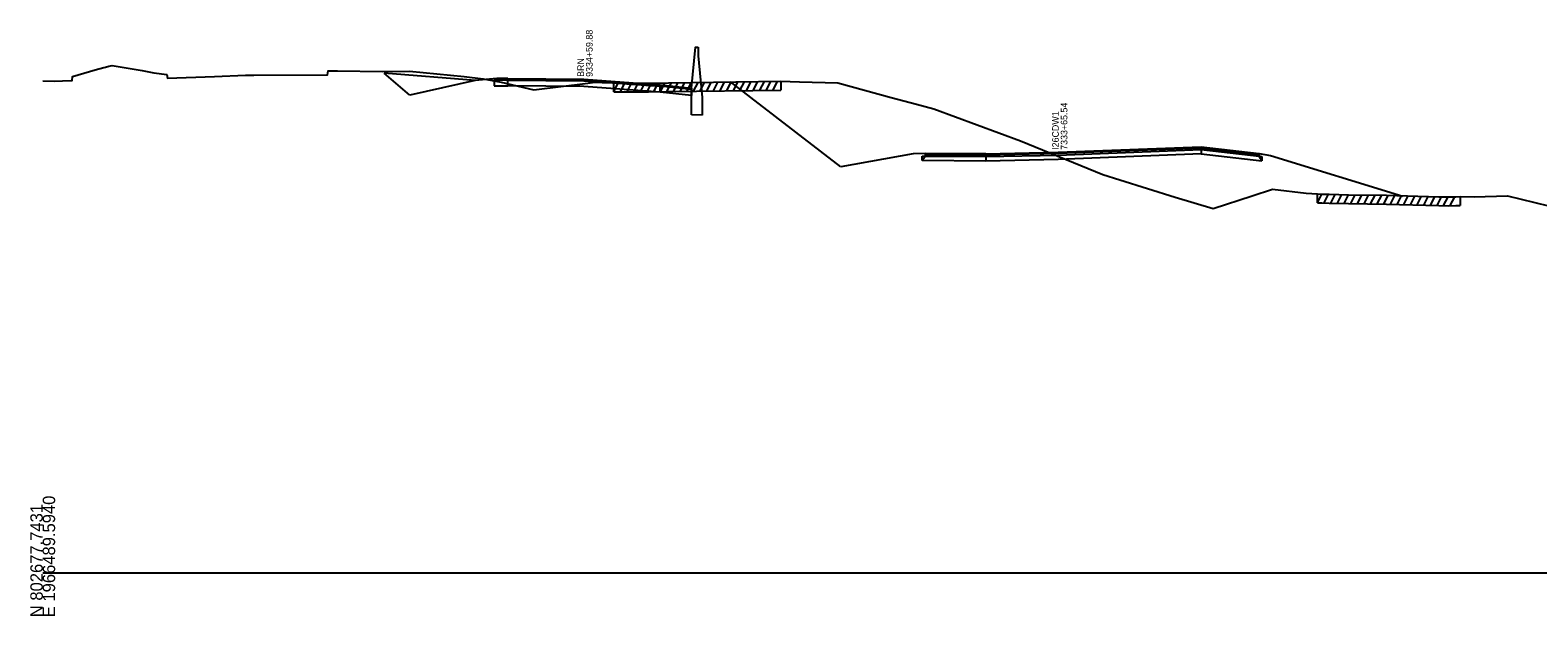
# Model space of a CAD drawing. Extents: x 1017 to 19997, y -1947 to 50737.
# Drawn here: x 11997.2 to 12338, y 32990.3 to 33122.7 of the extents above; entities that cross this region are included whole.
import ezdxf

# ---------------------------------------------------------------- set-up
doc = ezdxf.new("R2010")
doc.units = 0
for name, color, linetype in [('RD_GPK_XS_Cell', 7, 'Continuous'), ('RD_XS_Base', 7, 'Continuous'), ('RD_XS_ExGround', 7, 'Continuous'), ('RD_XS_ExPaveRet', 7, 'Continuous'), ('RD_XS_Greenside', 7, 'Continuous'), ('RD_XS_MedBWall', 7, 'Continuous'), ('RD_XS_Pave', 7, 'Continuous'), ('RD_XS_PaveOvlay', 7, 'Continuous'), ('RD_XS_TieSlope', 7, 'Continuous'), ('RD_XS_TX_Notes', 7, 'Continuous')]:
    doc.layers.add(name, color=color, linetype=linetype)

msp = doc.modelspace()

# ---------------------------------------------------------------- linework, layer by layer
at = {"layer": 'RD_GPK_XS_Cell'}
msp.add_line((12000, 33000), (12600, 33000), dxfattribs=at)
at = {"layer": 'RD_XS_Base'}
for points in [[(12102.06, 33111.49), (12102.06, 33110.16)], [(12105.14, 33111.46), (12102.06, 33111.49)], [(12105.14, 33111.46), (12122.34, 33111.3), (12139.54, 33110.05)], [(12105.14, 33110.13), (12105.14, 33111.46)], [(12102.06, 33110.16), (12105.14, 33110.13)], [(12139.54, 33108.74), (12122.34, 33109.97), (12105.14, 33110.13)], [(12139.54, 33110.05), (12139.54, 33108.74)], [(12139.54, 33108.72), (12139.54, 33110.05)], [(12146.69, 33107.95), (12139.54, 33108.72)], [(12146.69, 33109.29), (12146.69, 33107.95)], [(12198.84, 33093.24), (12199.52, 33094.24), (12213.17, 33094.13)], [(12198.84, 33093.24), (12198.84, 33094.24)], [(12198.84, 33094.24), (12199.52, 33094.24), (12213.17, 33094.13)], [(12261.91, 33094.74), (12229.55, 33093.5), (12213.17, 33093.13)], [(12261.91, 33095.74), (12261.91, 33094.74)], [(12275.62, 33093.16), (12274.97, 33094.24), (12261.91, 33095.74)], [(12261.91, 33095.74), (12274.97, 33094.24), (12275.62, 33094.16)], [(12261.91, 33094.74), (12275.62, 33093.16)], [(12275.62, 33094.16), (12275.62, 33093.16)], [(12213.17, 33093.13), (12198.84, 33093.24)], [(12213.17, 33094.13), (12213.17, 33093.13)]]:
    msp.add_lwpolyline(points, dxfattribs=at)
at = {"layer": 'RD_XS_ExGround'}
msp.add_lwpolyline([(12000, 33111.24), (12002.59, 33111.23), (12004.5, 33111.3), (12006.62, 33111.36), (12006.72, 33112.26), (12011.83, 33113.74), (12013.85, 33114.31), (12014.16, 33114.39), (12014.95, 33114.57), (12015.72, 33114.72), (12022.45, 33113.61), (12025.08, 33113.08), (12028.07, 33112.68), (12028.19, 33111.84), (12038.85, 33112.24), (12045.81, 33112.52), (12047.74, 33112.54), (12064.41, 33112.62), (12064.54, 33113.52), (12066.65, 33113.52), (12076.8, 33113.35), (12082.92, 33113.47), (12095.25, 33112.28), (12099.53, 33111.75), (12103.63, 33110.94), (12111.02, 33109.27), (12123.24, 33110.75), (12124.84, 33110.98), (12126.5, 33110.92), (12129.12, 33110.8), (12133.42, 33110.78), (12136.97, 33110.78), (12141.43, 33110.83), (12166.89, 33111.2), (12171.05, 33111.08), (12179.76, 33110.8), (12191.83, 33107.51), (12197.54, 33106), (12201.42, 33104.93), (12221, 33097.68), (12239.67, 33090.07), (12243.47, 33088.91), (12255.97, 33084.97), (12264.58, 33082.41), (12273.38, 33085.31), (12278.01, 33086.79), (12285.6, 33085.84), (12288.19, 33085.69), (12289.16, 33085.67), (12290.81, 33085.63), (12295.21, 33085.51), (12303.75, 33085.41), (12315.62, 33085.07), (12317.73, 33085.03), (12319.46, 33085.08), (12320.4, 33085.1), (12323.57, 33085.06), (12331.16, 33085.28), (12346.55, 33081.48)], dxfattribs=at)
at = {"layer": 'RD_XS_ExPaveRet'}
for p, q in [((12165.12, 33109.17), (12166.13, 33111.19)), ((12166.89, 33111.2), (12166.89, 33109.2)), ((12129.12, 33108.8), (12130.12, 33110.8)), ((12129.12, 33108.8), (12129.12, 33110.8)), ((12129.12, 33108.8), (12133.42, 33108.78)), ((12130.62, 33108.79), (12131.62, 33110.79)), ((12132.12, 33108.78), (12133.12, 33110.78)), ((12133.42, 33108.78), (12136.97, 33108.78)), ((12133.62, 33108.78), (12134.62, 33110.78)), ((12135.12, 33108.78), (12136.12, 33110.78)), ((12136.62, 33108.78), (12137.63, 33110.78)), ((12136.97, 33108.78), (12141.43, 33108.83)), ((12138.12, 33108.79), (12139.13, 33110.8)), ((12139.62, 33108.81), (12140.63, 33110.82)), ((12141.12, 33108.83), (12142.13, 33110.84)), ((12141.43, 33108.83), (12166.89, 33109.2)), ((12142.62, 33108.85), (12143.63, 33110.87)), ((12144.12, 33108.87), (12145.13, 33110.89)), ((12145.62, 33108.89), (12146.63, 33110.91)), ((12147.12, 33108.92), (12148.13, 33110.93)), ((12148.62, 33108.94), (12149.63, 33110.95)), ((12150.12, 33108.96), (12151.13, 33110.97)), ((12151.62, 33108.98), (12152.63, 33111)), ((12153.12, 33109), (12154.13, 33111.02)), ((12154.62, 33109.02), (12155.63, 33111.04)), ((12156.12, 33109.05), (12157.13, 33111.06)), ((12157.62, 33109.07), (12158.63, 33111.08)), ((12159.12, 33109.09), (12160.13, 33111.1)), ((12160.62, 33109.11), (12161.63, 33111.12)), ((12162.12, 33109.13), (12163.13, 33111.15)), ((12163.62, 33109.15), (12164.63, 33111.17)), ((12288.19, 33083.69), (12288.19, 33085.69)), ((12288.19, 33083.69), (12289.18, 33085.67)), ((12289.69, 33083.66), (12290.68, 33085.63)), ((12291.19, 33083.62), (12292.18, 33085.59)), ((12292.69, 33083.58), (12293.68, 33085.55)), ((12294.19, 33083.54), (12295.18, 33085.51)), ((12295.69, 33083.51), (12296.69, 33085.5)), ((12297.19, 33083.49), (12298.19, 33085.48)), ((12298.69, 33083.47), (12299.69, 33085.46)), ((12300.19, 33083.45), (12301.19, 33085.44)), ((12301.69, 33083.43), (12302.69, 33085.42)), ((12303.19, 33083.42), (12304.18, 33085.4)), ((12304.69, 33083.38), (12305.68, 33085.35)), ((12306.19, 33083.34), (12307.18, 33085.31)), ((12307.69, 33083.3), (12308.68, 33085.27)), ((12309.19, 33083.25), (12310.18, 33085.22)), ((12310.69, 33083.21), (12311.68, 33085.18)), ((12312.19, 33083.16), (12313.18, 33085.14)), ((12313.69, 33083.12), (12314.68, 33085.09)), ((12315.19, 33083.08), (12316.18, 33085.06)), ((12316.69, 33083.05), (12317.69, 33085.03)), ((12318.19, 33083.05), (12319.21, 33085.07)), ((12320.4, 33085.1), (12320.4, 33083.1)), ((12288.19, 33083.69), (12289.16, 33083.67)), ((12289.16, 33083.67), (12290.81, 33083.63)), ((12290.81, 33083.63), (12295.21, 33083.51)), ((12295.21, 33083.51), (12303.75, 33083.41)), ((12303.75, 33083.41), (12315.62, 33083.07)), ((12315.62, 33083.07), (12317.73, 33083.03)), ((12317.73, 33083.03), (12319.46, 33083.08)), ((12319.46, 33083.08), (12320.4, 33083.1))]:
    msp.add_line(p, q, dxfattribs=at)
at = {"layer": 'RD_XS_Greenside'}
for points in [[(12097.76, 33111.37), (12077.15, 33113.04)], [(12097.76, 33111.37), (12083.02, 33108.01)], [(12102.68, 33111.8), (12097.76, 33111.37)], [(12196.79, 33094.74), (12180.41, 33091.85)], [(12199.52, 33094.87), (12196.79, 33094.74)], [(12274.97, 33094.87), (12277.58, 33094.41)], [(12277.58, 33094.41), (12307.47, 33085.23)]]:
    msp.add_lwpolyline(points, dxfattribs=at)
at = {"layer": 'RD_XS_MedBWall'}
for points in [[(12146.69, 33109.6), (12147.58, 33118.91), (12148.17, 33118.89)], [(12148.17, 33118.89), (12148.17, 33116.89)], [(12148.17, 33116.89), (12149.06, 33107.51)], [(12146.69, 33103.6), (12146.69, 33109.6)], [(12149.06, 33107.51), (12149.06, 33103.51)], [(12149.06, 33103.51), (12146.69, 33103.6)]]:
    msp.add_lwpolyline(points, dxfattribs=at)
at = {"layer": 'RD_XS_Pave'}
for points in [[(12213.17, 33094.45), (12199.52, 33094.56)], [(12199.52, 33094.56), (12199.52, 33094.24)], [(12199.52, 33094.24), (12213.17, 33094.13)], [(12261.91, 33096.06), (12229.55, 33094.82), (12213.17, 33094.45)], [(12213.17, 33094.13), (12229.55, 33094.5), (12261.91, 33095.74)], [(12213.17, 33094.45), (12213.17, 33094.13)], [(12261.91, 33095.74), (12261.91, 33096.06)], [(12261.91, 33096.06), (12274.97, 33094.56)], [(12274.97, 33094.24), (12261.91, 33095.74)], [(12274.97, 33094.56), (12274.97, 33094.24)]]:
    msp.add_lwpolyline(points, dxfattribs=at)
at = {"layer": 'RD_XS_PaveOvlay'}
for points in [[(12102.68, 33111.8), (12102.68, 33111.48)], [(12105.14, 33111.78), (12102.68, 33111.8)], [(12102.68, 33111.48), (12105.14, 33111.46)], [(12105.14, 33111.78), (12122.34, 33111.62), (12139.54, 33110.37)], [(12105.14, 33111.46), (12105.14, 33111.78)], [(12139.54, 33110.37), (12146.69, 33109.6)], [(12139.54, 33110.05), (12139.54, 33110.37)], [(12146.69, 33109.29), (12139.54, 33110.05)], [(12146.69, 33109.6), (12146.69, 33109.29)], [(12213.17, 33094.77), (12199.52, 33094.87)], [(12199.52, 33094.87), (12199.52, 33094.56)], [(12213.17, 33094.77), (12229.55, 33095.14), (12261.91, 33096.38)], [(12213.17, 33094.45), (12213.17, 33094.77)], [(12261.91, 33096.38), (12261.91, 33096.06)], [(12261.91, 33096.38), (12274.97, 33094.87)], [(12274.97, 33094.87), (12274.97, 33094.56)]]:
    msp.add_lwpolyline(points, dxfattribs=at)
at = {"layer": 'RD_XS_TieSlope'}
for points in [[(12083.02, 33108.01), (12077.15, 33113.04)], [(12180.41, 33091.85), (12155.48, 33111.03)]]:
    msp.add_lwpolyline(points, dxfattribs=at)

# ---------------------------------------------------------------- texts
at = {"layer": 'RD_GPK_XS_Cell'}
for s, p in [('E 1966489.5940', (12002.8, 32990)), ('N 802677.7431', (12000, 32990))]:
    msp.add_text(s, height=2.8, rotation=90, dxfattribs=at).set_placement(p)
at = {"layer": 'RD_XS_TX_Notes'}
for s, p in [(' 9334+59.88', (12124.31, 33111.61)), (' BRN', (12122.36, 33111.61)), (' 7333+65.54', (12231.64, 33095.12)), (' I26CDW1', (12229.69, 33095.12))]:
    msp.add_text(s, height=1.5, rotation=90, dxfattribs=at).set_placement(p)

doc.saveas('drawing.dxf')
